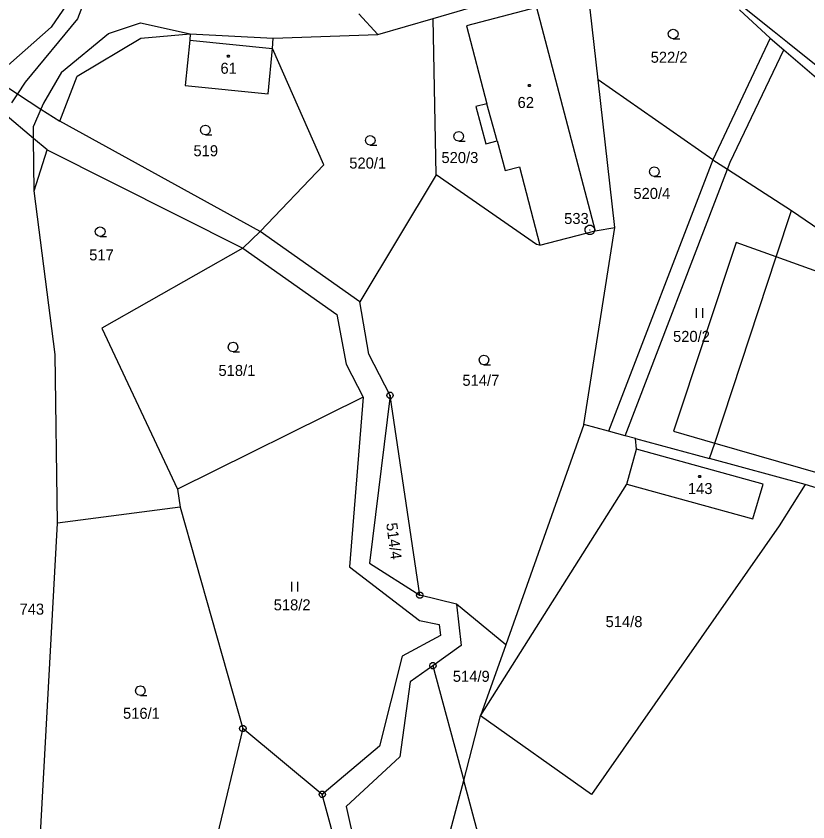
# Model space of a CAD drawing. Extents: x -694465 to -690527, y -983694 to -978978.
# Drawn here: x -693503.4 to -693381.2, y -981561.4 to -981437.2 of the extents above; entities that cross this region are included whole.
import ezdxf

# ---------------------------------------------------------------- set-up
doc = ezdxf.new("R2010")
doc.units = 0
for name, color, linetype in [('Vrstva 1', 7, 'Continuous'), ('Vrstva 17', 7, 'Continuous'), ('Vrstva 18', 7, 'Continuous'), ('Vrstva 19', 7, 'Continuous'), ('Vrstva 24', 7, 'Continuous'), ('Vrstva 25', 7, 'Continuous')]:
    doc.layers.add(name, color=color, linetype=linetype)

msp = doc.modelspace()

# ---------------------------------------------------------------- linework, layer by layer
at = {"layer": 'Vrstva 1'}
for points in [[(-693490.86, -981429.63), (-693493.89, -981437.58)], [(-693413.55, -981447.02), (-693415.41, -981430.62)], [(-693395.8, -981432), (-693386.402, -981439.533)], [(-693494.34, -981433.59), (-693497.96, -981438.86)], [(-693439.01, -981437.52), (-693423.65, -981433.03)], [(-693423.03, -981435.83), (-693433.85, -981438.66)], [(-693423.03, -981435.83), (-693414.02, -981470.27)], [(-693391.75, -981436.19), (-693387, -981440.6)], [(-693493.89, -981437.58), (-693501.94, -981447.35)], [(-693447.55, -981440.02), (-693450.48, -981436.83)], [(-693447.55, -981440.02), (-693439.01, -981437.52)], [(-693438.51, -981461.67), (-693439.01, -981437.52)], [(-693497.96, -981438.86), (-693506.91, -981446.76)], [(-693489.07, -981439.84), (-693484.13, -981438.19)], [(-693484.13, -981438.19), (-693476.48, -981439.91)], [(-693433.85, -981438.66), (-693430.71, -981450.68)], [(-693496.36, -981445.84), (-693489.07, -981439.84)], [(-693484.1, -981440.59), (-693476.48, -981439.91)], [(-693476.48, -981439.91), (-693476.55, -981440.9)], [(-693476.48, -981439.91), (-693463.7, -981440.56)], [(-693463.7, -981440.56), (-693447.55, -981440.02)], [(-693386.402, -981439.533), (-693384.32, -981441.202)], [(-693493.95, -981446.45), (-693484.1, -981440.59)], [(-693476.55, -981440.9), (-693477.24, -981447.88)], [(-693476.55, -981440.9), (-693463.79, -981442.16)], [(-693463.79, -981442.16), (-693463.7, -981440.56)], [(-693387, -981440.6), (-693395.82, -981459.35)], [(-693387, -981440.6), (-693384.893, -981442.398)], [(-693384.32, -981441.202), (-693375.54, -981448.24)], [(-693464.48, -981449.14), (-693463.79, -981442.16)], [(-693455.89, -981460.1), (-693463.79, -981442.16)], [(-693393.593, -981460.783), (-693393.183, -981459.716), (-693384.893, -981442.398)], [(-693384.893, -981442.398), (-693361.46, -981462.4)], [(-693496.36, -981445.84), (-693499.11, -981450.59)], [(-693496.6, -981453.36), (-693493.95, -981446.45)], [(-693506.91, -981446.76), (-693503.14, -981449.17)], [(-693501.94, -981447.35), (-693503.14, -981449.17)], [(-693395.82, -981459.35), (-693413.55, -981447.02)], [(-693410.98, -981469.75), (-693413.55, -981447.02)], [(-693477.24, -981447.88), (-693464.48, -981449.14)], [(-693503.14, -981449.17), (-693504.07, -981450.57)], [(-693503.14, -981449.17), (-693499.51, -981451.5)], [(-693499.11, -981450.59), (-693499.51, -981451.5)], [(-693430.71, -981450.68), (-693432.39, -981451.11)], [(-693432.39, -981451.11), (-693430.88, -981456.85)], [(-693429.1, -981456.39), (-693430.71, -981450.68)], [(-693500.65, -981456.03), (-693505.05, -981452.36)], [(-693499.51, -981451.5), (-693500.67, -981454.13)], [(-693499.51, -981451.5), (-693496.6, -981453.36)], [(-693465.69, -981470.37), (-693496.6, -981453.36)], [(-693500.65, -981456.03), (-693500.67, -981454.13)], [(-693498.55, -981457.78), (-693500.65, -981456.03)], [(-693500.56, -981464.12), (-693500.65, -981456.03)], [(-693430.88, -981456.85), (-693429.1, -981456.39)], [(-693429.1, -981456.39), (-693427.89, -981460.99)], [(-693500.56, -981464.12), (-693498.55, -981457.78)], [(-693498.55, -981457.78), (-693468.38, -981472.96)], [(-693465.69, -981470.37), (-693455.89, -981460.1)], [(-693395.82, -981459.35), (-693411.95, -981501.19)], [(-693395.82, -981459.35), (-693393.593, -981460.783)], [(-693427.89, -981460.99), (-693425.7, -981460.41)], [(-693425.7, -981460.41), (-693422.53, -981472.5)], [(-693409.372, -981501.887), (-693393.593, -981460.783)], [(-693393.593, -981460.783), (-693383.73, -981467.13)], [(-693438.51, -981461.67), (-693450.29, -981481.23)], [(-693423.03, -981472.37), (-693438.51, -981461.67)], [(-693497.32, -981489.35), (-693500.56, -981464.12)], [(-693386.092, -981474.301), (-693383.73, -981467.13)], [(-693383.73, -981467.13), (-693358.9, -981484.068)], [(-693415.77, -981500.16), (-693410.98, -981469.75)], [(-693414.02, -981470.27), (-693410.98, -981469.75)], [(-693465.69, -981470.37), (-693468.38, -981472.96)], [(-693450.29, -981481.23), (-693465.69, -981470.37)], [(-693422.53, -981472.5), (-693414.02, -981470.27)], [(-693422.53, -981472.5), (-693423.03, -981472.37)], [(-693386.092, -981474.301), (-693392.243, -981472.091), (-693401.926, -981501.161), (-693395.545, -981502.997)], [(-693468.38, -981472.96), (-693490.13, -981485.28)], [(-693468.38, -981472.96), (-693453.87, -981483.19)], [(-693395.545, -981502.997), (-693386.092, -981474.301)], [(-693358.9, -981484.068), (-693386.092, -981474.301)], [(-693448.92, -981489.29), (-693450.29, -981481.23)], [(-693453.87, -981483.19), (-693452.43, -981490.85)], [(-693490.13, -981485.28), (-693478.45, -981510.1)], [(-693496.96, -981515.34), (-693497.32, -981489.35)], [(-693445.65, -981495.65), (-693448.92, -981489.29)], [(-693452.43, -981490.85), (-693449.81, -981495.94)], [(-693449.81, -981495.94), (-693478.45, -981510.1)], [(-693449.81, -981495.94), (-693451.92, -981522.11)], [(-693445.65, -981495.65), (-693448.81, -981521.52)], [(-693441.07, -981526.47), (-693445.65, -981495.65)], [(-693415.77, -981500.16), (-693427.78, -981534.1)], [(-693411.95, -981501.19), (-693415.77, -981500.16)], [(-693409.372, -981501.887), (-693411.95, -981501.19)], [(-693407.77, -981502.32), (-693409.372, -981501.887)], [(-693407.64, -981503.94), (-693407.77, -981502.32)], [(-693407.77, -981502.32), (-693396.34, -981505.41)], [(-693396.34, -981505.41), (-693395.545, -981502.997)], [(-693395.545, -981502.997), (-693282.272, -981535.586)], [(-693409.1, -981509.32), (-693407.64, -981503.94)], [(-693388.07, -981509.32), (-693407.64, -981503.94)], [(-693381.59, -981509.41), (-693396.34, -981505.41)], [(-693431.67, -981545.07), (-693409.1, -981509.32)], [(-693409.1, -981509.32), (-693389.69, -981514.7)], [(-693389.69, -981514.7), (-693388.07, -981509.32)], [(-693381.59, -981509.41), (-693385.6, -981515.77)], [(-693349.8, -981519.05), (-693381.59, -981509.41)], [(-693478.45, -981510.1), (-693478.02, -981512.89)], [(-693478.02, -981512.89), (-693496.96, -981515.34)], [(-693478.02, -981512.89), (-693468.37, -981547.01)], [(-693499.89, -981568.87), (-693496.96, -981515.34)], [(-693385.6, -981515.77), (-693414.58, -981557.2)], [(-693451.92, -981522.11), (-693441.11, -981530.39)], [(-693448.81, -981521.52), (-693441.07, -981526.47)], [(-693435.38, -981527.84), (-693441.07, -981526.47)], [(-693427.78, -981534.1), (-693435.38, -981527.84)], [(-693435.38, -981527.84), (-693434.67, -981534.23)], [(-693441.11, -981530.39), (-693438.07, -981530.99)], [(-693438.07, -981530.99), (-693437.89, -981532.67)], [(-693437.89, -981532.67), (-693443.77, -981535.85)], [(-693434.67, -981534.23), (-693439.03, -981537.34)], [(-693427.78, -981534.1), (-693431.67, -981545.07)], [(-693443.77, -981535.85), (-693447.3, -981549.73)], [(-693439.03, -981537.34), (-693442.53, -981539.84)], [(-693439.03, -981537.34), (-693434.28, -981555.03)], [(-693442.53, -981539.84), (-693444.16, -981551.37)], [(-693434.28, -981555.03), (-693431.67, -981545.07)], [(-693414.58, -981557.2), (-693431.67, -981545.07)], [(-693468.37, -981547.01), (-693472.62, -981564.78)], [(-693456.1, -981557.18), (-693468.37, -981547.01)], [(-693447.3, -981549.73), (-693456.1, -981557.18)], [(-693444.16, -981551.37), (-693452.4, -981559.06)], [(-693437.12, -981565.85), (-693434.28, -981555.03)], [(-693428.76, -981575.59), (-693434.28, -981555.03)], [(-693453.43, -981566.99), (-693456.1, -981557.18)], [(-693452.4, -981559.06), (-693451.05, -981565.28)]]:
    msp.add_lwpolyline(points, dxfattribs=at)
at = {"layer": 'Vrstva 24'}
for points in [[(-693414.636, -981469.416), (-693414.3, -981469.61), (-693414.106, -981469.946), (-693414.106, -981470.334), (-693414.3, -981470.67), (-693414.636, -981470.864), (-693415.024, -981470.864), (-693415.36, -981470.67), (-693415.554, -981470.334), (-693415.554, -981469.946), (-693415.36, -981469.61), (-693415.024, -981469.416)], [(-693445.496, -981495.174), (-693445.246, -981495.356), (-693445.15, -981495.65), (-693445.246, -981495.944), (-693445.496, -981496.126), (-693445.804, -981496.126), (-693446.054, -981495.944), (-693446.15, -981495.65), (-693446.054, -981495.356), (-693445.804, -981495.174)], [(-693440.916, -981525.994), (-693440.666, -981526.176), (-693440.57, -981526.47), (-693440.666, -981526.764), (-693440.916, -981526.946), (-693441.224, -981526.946), (-693441.474, -981526.764), (-693441.57, -981526.47), (-693441.474, -981526.176), (-693441.224, -981525.994)], [(-693438.876, -981536.864), (-693438.626, -981537.046), (-693438.53, -981537.34), (-693438.626, -981537.634), (-693438.876, -981537.816), (-693439.184, -981537.816), (-693439.434, -981537.634), (-693439.53, -981537.34), (-693439.434, -981537.046), (-693439.184, -981536.864)], [(-693468.216, -981546.534), (-693467.966, -981546.716), (-693467.87, -981547.01), (-693467.966, -981547.304), (-693468.216, -981547.486), (-693468.524, -981547.486), (-693468.774, -981547.304), (-693468.87, -981547.01), (-693468.774, -981546.716), (-693468.524, -981546.534)], [(-693455.946, -981556.704), (-693455.696, -981556.886), (-693455.6, -981557.18), (-693455.696, -981557.474), (-693455.946, -981557.656), (-693456.254, -981557.656), (-693456.504, -981557.474), (-693456.6, -981557.18), (-693456.504, -981556.886), (-693456.254, -981556.704)]]:
    msp.add_lwpolyline(points, close=True, dxfattribs=at)
for points in [[(-693414.88, -981470.14), (-693414.78, -981470.14)], [(-693445.769, -981495.65), (-693445.53, -981495.65)], [(-693441.189, -981526.47), (-693440.95, -981526.47)], [(-693439.149, -981537.34), (-693438.91, -981537.34)], [(-693468.489, -981547.01), (-693468.25, -981547.01)], [(-693456.219, -981557.18), (-693455.98, -981557.18)]]:
    msp.add_lwpolyline(points, dxfattribs=at)
at = {"layer": 'Vrstva 25'}
for points in [[(-693401.96, -981440.68), (-693402.335, -981440.579), (-693402.609, -981440.305), (-693402.71, -981439.93), (-693402.609, -981439.555), (-693402.335, -981439.281), (-693401.96, -981439.18), (-693401.585, -981439.281), (-693401.311, -981439.555), (-693401.21, -981439.93), (-693401.311, -981440.305), (-693401.585, -981440.579), (-693401.96, -981440.68), (-693400.96, -981440.681)], [(-693474.14, -981455.49), (-693474.515, -981455.389), (-693474.789, -981455.115), (-693474.89, -981454.74), (-693474.789, -981454.365), (-693474.515, -981454.091), (-693474.14, -981453.99), (-693473.765, -981454.091), (-693473.491, -981454.365), (-693473.39, -981454.74), (-693473.491, -981455.115), (-693473.765, -981455.389), (-693474.14, -981455.49), (-693473.14, -981455.491)], [(-693435.06, -981456.46), (-693435.435, -981456.359), (-693435.709, -981456.085), (-693435.81, -981455.71), (-693435.709, -981455.335), (-693435.435, -981455.061), (-693435.06, -981454.96), (-693434.685, -981455.061), (-693434.411, -981455.335), (-693434.31, -981455.71), (-693434.411, -981456.085), (-693434.685, -981456.359), (-693435.06, -981456.46), (-693434.06, -981456.461)], [(-693448.71, -981457.09), (-693449.085, -981456.989), (-693449.359, -981456.715), (-693449.46, -981456.34), (-693449.359, -981455.965), (-693449.085, -981455.691), (-693448.71, -981455.59), (-693448.335, -981455.691), (-693448.061, -981455.965), (-693447.96, -981456.34), (-693448.061, -981456.715), (-693448.335, -981456.989), (-693448.71, -981457.09), (-693447.71, -981457.091)], [(-693404.87, -981461.92), (-693405.245, -981461.819), (-693405.519, -981461.545), (-693405.62, -981461.17), (-693405.519, -981460.795), (-693405.245, -981460.521), (-693404.87, -981460.42), (-693404.495, -981460.521), (-693404.221, -981460.795), (-693404.12, -981461.17), (-693404.221, -981461.545), (-693404.495, -981461.819), (-693404.87, -981461.92), (-693403.87, -981461.921)], [(-693490.38, -981471.16), (-693490.755, -981471.059), (-693491.029, -981470.785), (-693491.13, -981470.41), (-693491.029, -981470.035), (-693490.755, -981469.761), (-693490.38, -981469.66), (-693490.005, -981469.761), (-693489.731, -981470.035), (-693489.63, -981470.41), (-693489.731, -981470.785), (-693490.005, -981471.059), (-693490.38, -981471.16), (-693489.38, -981471.161)], [(-693398.41, -981482.21), (-693398.41, -981483.71)], [(-693397.41, -981483.71), (-693397.41, -981482.21)], [(-693469.88, -981488.96), (-693470.255, -981488.859), (-693470.529, -981488.585), (-693470.63, -981488.21), (-693470.529, -981487.835), (-693470.255, -981487.561), (-693469.88, -981487.46), (-693469.505, -981487.561), (-693469.231, -981487.835), (-693469.13, -981488.21), (-693469.231, -981488.585), (-693469.505, -981488.859), (-693469.88, -981488.96), (-693468.88, -981488.961)], [(-693431.16, -981490.93), (-693431.535, -981490.829), (-693431.809, -981490.555), (-693431.91, -981490.18), (-693431.809, -981489.805), (-693431.535, -981489.531), (-693431.16, -981489.43), (-693430.785, -981489.531), (-693430.511, -981489.805), (-693430.41, -981490.18), (-693430.511, -981490.555), (-693430.785, -981490.829), (-693431.16, -981490.93), (-693430.16, -981490.931)], [(-693460.87, -981524.4), (-693460.87, -981525.9)], [(-693459.87, -981525.9), (-693459.87, -981524.4)], [(-693484.17, -981541.95), (-693484.545, -981541.849), (-693484.819, -981541.575), (-693484.92, -981541.2), (-693484.819, -981540.825), (-693484.545, -981540.551), (-693484.17, -981540.45), (-693483.795, -981540.551), (-693483.521, -981540.825), (-693483.42, -981541.2), (-693483.521, -981541.575), (-693483.795, -981541.849), (-693484.17, -981541.95), (-693483.17, -981541.951)]]:
    msp.add_lwpolyline(points, dxfattribs=at)
for points in [[(-693470.523, -981443.198), (-693470.435, -981443.35), (-693470.523, -981443.502), (-693470.697, -981443.502), (-693470.785, -981443.35), (-693470.697, -981443.198)], [(-693424.073, -981447.698), (-693423.985, -981447.85), (-693424.073, -981448.002), (-693424.247, -981448.002), (-693424.335, -981447.85), (-693424.247, -981447.698)], [(-693397.803, -981508.008), (-693397.715, -981508.16), (-693397.803, -981508.312), (-693397.977, -981508.312), (-693398.065, -981508.16), (-693397.977, -981508.008)]]:
    msp.add_lwpolyline(points, close=True, dxfattribs=at)

# ---------------------------------------------------------------- texts
at = {"layer": 'Vrstva 17'}
msp.add_text('533', height=1.7, dxfattribs=at).set_placement((-693418.783, -981469.23))
at = {"layer": 'Vrstva 18'}
for s, p in [('522/2', (-693405.431, -981444.37)), ('519', (-693475.983, -981458.78)), ('520/1', (-693451.942, -981460.68)), ('520/3', (-693437.717, -981459.83)), ('520/4', (-693408.1, -981465.36)), ('517', (-693492.073, -981474.84)), ('520/2', (-693401.984, -981487.41)), ('518/1', (-693472.123, -981492.66)), ('514/7', (-693434.482, -981494.18)), ('518/2', (-693463.602, -981528.8)), ('743', (-693502.821, -981529.46)), ('514/8', (-693412.392, -981531.39)), ('514/9', (-693435.963, -981539.82)), ('516/1', (-693486.854, -981545.52))]:
    msp.add_text(s, height=1.7, dxfattribs=at).set_placement(p)
msp.add_text('514/4', height=1.7, rotation=277.54076, dxfattribs=at).set_placement((-693446.251, -981515.405))
at = {"layer": 'Vrstva 19'}
for s, p in [('61', (-693471.817, -981446.06)), ('62', (-693425.969, -981451.34)), ('143', (-693399.683, -981510.87))]:
    msp.add_text(s, height=1.7, dxfattribs=at).set_placement(p)

doc.saveas('drawing.dxf')
